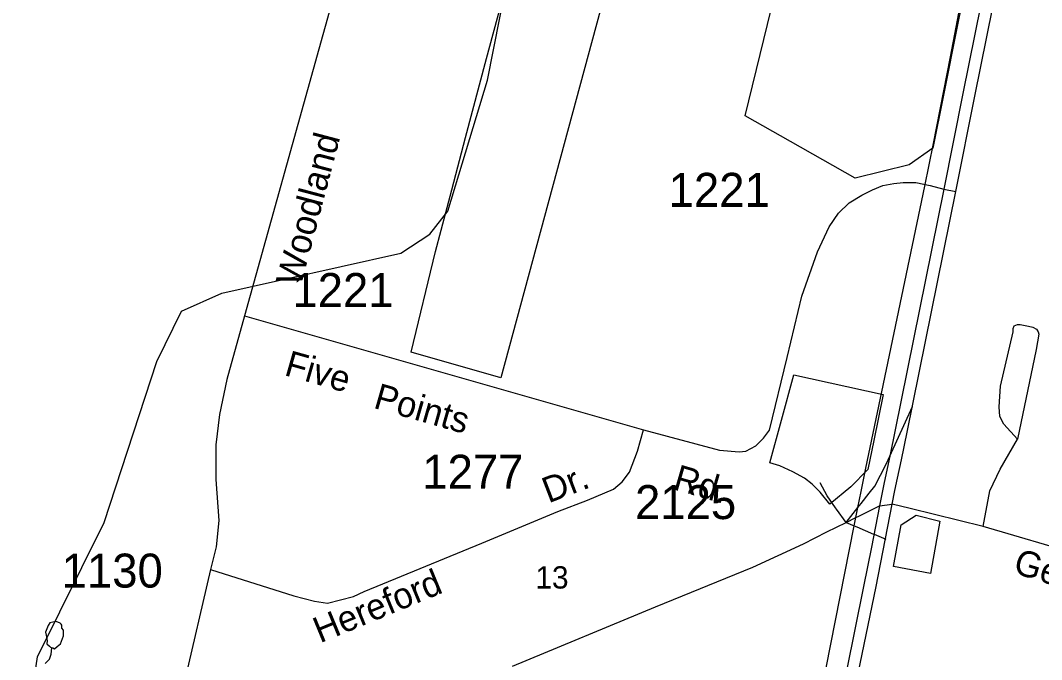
# Model space of a CAD drawing. Extents: x 2260773 to 2342389, y 552869 to 618546.
# Drawn here: x 2284476 to 2288230, y 575188 to 577540 of the extents above; entities that cross this region are included whole.
import ezdxf

# ---------------------------------------------------------------- set-up
doc = ezdxf.new("R2010")
doc.units = 0
for name, color, linetype in [('Exist Boundary Political City Limit New', 7, 'Continuous'), ('Exist Boundary Political Urban Extension UEB', 7, 'Continuous'), ('Exist Hydrographic Misc Water Feature', 7, 'Continuous'), ('Exist Road Non-System Type 51', 7, 'Continuous'), ('Exist Road Primary US Attributed', 7, 'Continuous'), ('Exist Road Primary US Divided Attributed', 7, 'Continuous'), ('Exist Road Primary US Label', 7, 'Continuous'), ('Exist Road Secondary Type 51 Attributed', 7, 'Continuous'), ('Exist Road Secondary Type 51 Label', 7, 'Continuous'), ('Exist Road Secondary Type 51 Number Label', 7, 'Continuous'), ('Map Preparation Boundary City Limit Buffer Line', 7, 'Continuous')]:
    doc.layers.add(name, color=color, linetype=linetype)

msp = doc.modelspace()

# ---------------------------------------------------------------- linework, layer by layer
at = {"layer": 'Exist Boundary Political City Limit New'}
for points in [[(2288002.8, 577926.4), (2287922.8, 577529.7), (2287869.2, 577264.8), (2287830, 577070.2), (2287743, 577008.8), (2287545.2, 576959.1), (2287307.5, 577094), (2287140, 577188.9), (2287264, 577695.9)], [(2286679.5, 577843.3), (2286242.5, 576225.4), (2285912.5, 576318.9), (2286001.5, 576689.2), (2286022.2, 576767.9), (2286061.5, 576915.8), (2286112.8, 577108.6), (2286189.8, 577398.9), (2286241.8, 577594.8)], [(2287528.8, 575823.6), (2287452, 575760.1), (2287416.2, 575804.8), (2287387, 575833.4), (2287359, 575855.3), (2287316.2, 575879.4), (2287268, 575901.4), (2287231.2, 575911.8), (2287273.8, 576068.6), (2287319, 576236.2), (2287647.5, 576163.8), (2287613.2, 575993.9), (2287592, 575888.2), (2287528.8, 575823.6)], [(2287856.8, 575697.1), (2287821.5, 575505.1), (2287685.8, 575531.2), (2287713.8, 575684.2), (2287769.2, 575719.1), (2287856.8, 575697.1)]]:
    msp.add_lwpolyline(points, dxfattribs=at)
at = {"layer": 'Exist Boundary Political Urban Extension UEB'}
for p, q in [((2287895.1, 577405.1), (2288177.3, 578865.9)), ((2287642.7, 576173.2), (2287800.8, 576929.9)), ((2287637.7, 576149.5), (2287642.7, 576173.2)), ((2287555.2, 575747.7), (2287567, 575807.1)), ((2287547.9, 575710.7), (2287555.2, 575747.6)), ((2287555.2, 575747.6), (2287555.2, 575747.7)), ((2287541.9, 575680.5), (2287547.9, 575710.7)), ((2287438.2, 575158.6), (2287541.9, 575680.5))]:
    msp.add_line(p, q, dxfattribs=at)
for points in [[(2287800.8, 576929.9), (2287833.6, 577086.7), (2287895.1, 577405.1)], [(2287567, 575807.1), (2287584.1, 575892.8), (2287637.7, 576149.5)]]:
    msp.add_lwpolyline(points, dxfattribs=at)
at = {"layer": 'Exist Hydrographic Misc Water Feature'}
for points in [[(2284475.8, 574780.2), (2284538.8, 575198.7), (2284783.8, 575692.2), (2284977.8, 576285.2), (2285067.8, 576470.3), (2285216.9, 576536.1), (2285873.9, 576683.6), (2285981.7, 576753.5), (2286046.7, 576837.4), (2286192.7, 577319.9), (2286351.8, 578120.2), (2286737.8, 579542.2), (2286883.8, 579965.6), (2286998.8, 580117.4), (2287239.9, 580253.5), (2287662.7, 580356.5), (2288270.9, 580422.9)], [(2284626.1, 575318.4), (2284621.8, 575322.3), (2284613.8, 575326.3), (2284605.6, 575328), (2284595.6, 575326.2), (2284583.7, 575324), (2284578.4, 575313.9), (2284568.3, 575289.8), (2284570.6, 575277.7), (2284574.5, 575257.6), (2284572.4, 575245.8), (2284583.1, 575237.7), (2284586.6, 575233.9), (2284591.1, 575232)], [(2284591.1, 575232), (2284594.8, 575231.9), (2284600.9, 575228.1), (2284610.8, 575236.4), (2284622.6, 575246.3), (2284630.2, 575266.3), (2284634.5, 575276.2), (2284634.3, 575290.4), (2284634.1, 575296.5), (2284628.2, 575304.3), (2284628.2, 575314.4), (2284626.1, 575318.4)], [(2284589.2, 575208), (2284591.1, 575232)], [(2284567.3, 575174), (2284583.1, 575189.9), (2284589.2, 575208)]]:
    msp.add_lwpolyline(points, dxfattribs=at)
at = {"layer": 'Exist Road Non-System Type 51'}
for p, q in [((2287671.9, 575936.3), (2287755.4, 576119.9)), ((2287567.1, 575762.8), (2287596.3, 575800.1)), ((2287555.2, 575747.7), (2287567.1, 575762.8)), ((2287512.4, 575693.1), (2287555.1, 575747.5)), ((2287555.1, 575747.5), (2287555.2, 575747.7)), ((2287512.4, 575693.1), (2287541.9, 575680.5)), ((2287541.9, 575680.5), (2287551.2, 575676.5)), ((2287551.2, 575676.5), (2287612.6, 575650.2)), ((2287612.6, 575650.2), (2287615, 575649.2)), ((2287615, 575649.2), (2287657.4, 575631))]:
    msp.add_line(p, q, dxfattribs=at)
for points in [[(2288141.7, 575999), (2288091.2, 576054.4), (2288077, 576082.3), (2288074.5, 576118.3), (2288079.9, 576194.4), (2288125.9, 576394.6), (2288125.7, 576406.6), (2288129.7, 576416.7), (2288141.6, 576420.8), (2288151.6, 576420.8), (2288181.7, 576415.2), (2288197.8, 576411.3), (2288211.8, 576403.4), (2288217.8, 576393.5), (2288220.1, 576385.5), (2288210.5, 576329.5), (2288141.7, 575999)], [(2288015.2, 575678.3), (2288040.3, 575809.3), (2288077.9, 575888.8), (2288141.7, 575999)], [(2287596.3, 575800.1), (2287616.7, 575826.1), (2287658.5, 575906.9), (2287671.9, 575936.3)]]:
    msp.add_lwpolyline(points, dxfattribs=at)
at = {"layer": 'Exist Road Primary US Attributed'}
for points in [[(2287634.2, 575753.4), (2287681.2, 575760.5)], [(2287512.4, 575693.1), (2287547.9, 575710.7), (2287558.4, 575715.9), (2287634.2, 575753.4)], [(2286285.6, 575164), (2286811.3, 575382.3), (2287168.6, 575528.2), (2287355.5, 575614), (2287440.9, 575658.7), (2287512.4, 575693.1)]]:
    msp.add_lwpolyline(points, dxfattribs=at)
at = {"layer": 'Exist Road Primary US Divided Attributed'}
for points in [[(2288672.5, 580293.8), (2288641.2, 580235.2), (2288604.1, 580161), (2288567, 580068.1), (2288521.5, 579960.1), (2288482.7, 579852.1), (2288440.5, 579722.2), (2288401.7, 579570.3), (2288341.1, 579268.2), (2288186.3, 578484.2), (2287941.4, 577270.2), (2287870.4, 576918.4)], [(2287914.5, 576909.9), (2287985.4, 577261.3), (2288230.3, 578475.4), (2288385.1, 579259), (2288449.7, 579552.7), (2288490.3, 579709.4), (2288530.8, 579833.8), (2288575.4, 579939.9), (2288624.4, 580058), (2288661.5, 580145.8), (2288688.5, 580198.1), (2288718.1, 580251.5)], [(2287870.4, 576918.4), (2287692.2, 576033.8), (2287671.9, 575936.3), (2287651.8, 575839.8), (2287634.2, 575753.4)], [(2287681.2, 575760.5), (2287690.5, 575810.2), (2287701.1, 575856.3), (2287715.2, 575923.1), (2287736.2, 576024.8), (2287914.5, 576909.9)], [(2287336.4, 574035.9), (2287482.4, 574755.1), (2287556.6, 575137.5), (2287621.7, 575456.7), (2287681.2, 575760.5)], [(2287634.2, 575753.4), (2287605.5, 575601.6), (2287575.8, 575456.7), (2287512.6, 575146.8), (2287430.4, 574764), (2287292.3, 574044.8)]]:
    msp.add_lwpolyline(points, dxfattribs=at)
at = {"layer": 'Exist Road Secondary Type 51 Attributed'}
for p, q in [((2285299.1, 576452.9), (2286767.1, 576033.5)), ((2285174.7, 575520.3), (2284967.3, 574626.3))]:
    msp.add_line(p, q, dxfattribs=at)
for points in [[(2286182.6, 579628.9), (2285988.4, 578930.6), (2285956.6, 578825.9), (2285932.9, 578732.1), (2285818.1, 578313.3), (2285572.8, 577433.4), (2285299.1, 576452.9)], [(2286767.1, 576033.5), (2287046.4, 575959.1), (2287118.4, 575952.6), (2287142.8, 575955.2), (2287180.1, 575974.5), (2287208.4, 576002.8), (2287230.3, 576032.3), (2287294.5, 576299.7), (2287348.5, 576525.4), (2287406.4, 576688.7), (2287448.8, 576779.9), (2287483.5, 576830.1), (2287523.4, 576868.6), (2287569.7, 576896.9), (2287608.2, 576916.2), (2287646.8, 576932.9), (2287686.7, 576939.4), (2287721.4, 576943.2), (2287767.7, 576943.2), (2287820.4, 576932.9), (2287870.4, 576918.4)], [(2287870.4, 576918.4), (2287914.5, 576909.9)], [(2285299.1, 576452.9), (2285235, 576218.3), (2285208.2, 576090), (2285194.8, 575978.9), (2285194.8, 575850.6), (2285205.3, 575700.3), (2285195.8, 575602.7), (2285174.7, 575520.3)], [(2285174.7, 575520.3), (2285480.9, 575422.6), (2285557.5, 575403.5), (2285605.3, 575395.8), (2285701, 575420.7), (2285740.3, 575438.8), (2286172.3, 575616.8), (2286451.3, 575732.9), (2286560.4, 575775), (2286656.1, 575815.2), (2286688.6, 575842), (2286715.4, 575878.4), (2286744.1, 575955), (2286767.1, 576033.5)], [(2287512.4, 575693.1), (2287476.1, 575741.7), (2287472.7, 575746.3), (2287442.1, 575791), (2287416.7, 575838.2)], [(2288952.5, 575417.9), (2288894.6, 575426.4), (2288844.5, 575439.8), (2288794, 575449), (2288734.3, 575466.8), (2288015.2, 575678.3), (2287747.1, 575744.2), (2287681.2, 575760.5)]]:
    msp.add_lwpolyline(points, dxfattribs=at)
at = {"layer": 'Map Preparation Boundary City Limit Buffer Line'}
for points in [[(2288002.8, 577926.4), (2287922.8, 577529.7), (2287869.2, 577264.8), (2287830, 577070.2), (2287743, 577008.8), (2287545.2, 576959.1), (2287307.5, 577094), (2287140, 577188.9), (2287264, 577695.9)], [(2286679.5, 577843.3), (2286242.5, 576225.4), (2285912.5, 576318.9), (2286001.5, 576689.2), (2286022.2, 576767.9), (2286061.5, 576915.8), (2286112.8, 577108.6), (2286189.8, 577398.9), (2286241.8, 577594.8)], [(2287528.8, 575823.6), (2287452, 575760.1), (2287416.2, 575804.8), (2287387, 575833.4), (2287359, 575855.3), (2287316.2, 575879.4), (2287268, 575901.4), (2287231.2, 575911.8), (2287273.8, 576068.6), (2287319, 576236.2), (2287647.5, 576163.8), (2287613.2, 575993.9), (2287592, 575888.2), (2287528.8, 575823.6)], [(2287856.8, 575697.1), (2287821.5, 575505.1), (2287685.8, 575531.2), (2287713.8, 575684.2), (2287769.2, 575719.1), (2287856.8, 575697.1)]]:
    msp.add_lwpolyline(points, dxfattribs=at)

# ---------------------------------------------------------------- texts
at = {"layer": 'Exist Road Primary US Label'}
msp.add_text('13', height=82.02, dxfattribs=at).set_placement((2286369.2, 575449.7))
at = {"layer": 'Exist Road Secondary Type 51 Label'}
for s, rotation, p in [('Woodland', 75.1889, (2285505.9, 576557.5)), ('Five', 344.097, (2285442.3, 576235.5)), ('Points', 344.097, (2285770.2, 576114.9)), ('Dr.', 20.9806, (2286417.2, 575762.6)), ('Rd.', 343.8885, (2286871.4, 575815.7)), ('Genoa', 342.5979, (2288121.8, 575508.5)), ('Hereford', 22.3934, (2285577.3, 575247.9))]:
    msp.add_text(s, height=95, rotation=rotation, dxfattribs=at).set_placement(p)
at = {"layer": 'Exist Road Secondary Type 51 Number Label'}
for s, p in [('1221', (2286859.1, 576853.8)), ('1221', (2285475.9, 576485.3)), ('1277', (2285953.4, 575816.8)), ('2125', (2286735.7, 575705.2)), ('1130', (2284627.5, 575453.2))]:
    msp.add_text(s, height=125, dxfattribs=at).set_placement(p)

doc.saveas('drawing.dxf')
